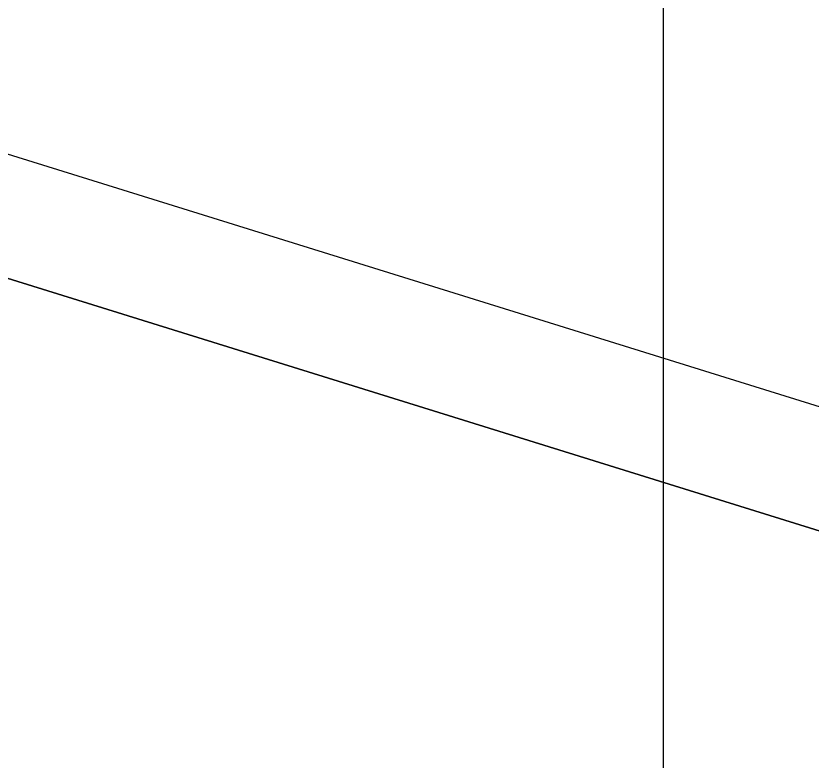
# Model space of a CAD drawing. Extents: x 1131015 to 1136271, y 133453 to 174329.
# Drawn here: x 1132359.154 to 1132360.753, y 159678.529 to 159680.026 of the extents above; entities that cross this region are included whole.
import ezdxf

# ---------------------------------------------------------------- set-up
doc = ezdxf.new("R2010")
doc.units = 0
for name, color, linetype in [('DESIGN - EARTHWORK - Shapes', 7, 'Continuous'), ('DESIGN - SHEET - Linework', 7, 'Continuous'), ('SURVEY - GROUND - Bottom of Topsoil Layer', 7, 'Continuous'), ('SURVEY - GROUND - Top of Ground', 7, 'Continuous')]:
    doc.layers.add(name, color=color, linetype=linetype)

msp = doc.modelspace()

# ---------------------------------------------------------------- linework, layer by layer
at = {"layer": 'DESIGN - EARTHWORK - Shapes'}
for points in [[(1132370.105, 159679.4501), (1132366.4043, 159677.6227), (1132362.1862, 159678.5494), (1132358.7409, 159679.6208), (1132356.3018, 159679.7313), (1132354.4417, 159679.9612), (1132354.4417, 159680.2112), (1132352.2424, 159680.4006), (1132345.8885, 159680.9622), (1132340.4556, 159681.2351), (1132337.624, 159681.3773), (1132336.2607, 159681.4184), (1132336.2607, 159681.1684), (1132329.4034, 159680.9075), (1132328.7729, 159680.8833), (1132332.4556, 159680.5887), (1132340.4556, 159679.9487), (1132348.4556, 159679.3087), (1132352.4556, 159678.9887), (1132356.4556, 159678.6687), (1132358.4556, 159678.5087), (1132366.3968, 159676.5234), (1132370.4556, 159675.5087)], [(1132370.105, 159679.4501), (1132366.4043, 159677.6227), (1132362.1862, 159678.5494), (1132358.7409, 159679.6208), (1132356.3018, 159679.7313), (1132354.4417, 159679.9612), (1132354.4417, 159680.2112), (1132352.2424, 159680.4006), (1132345.8885, 159680.9622), (1132340.4556, 159681.2351), (1132337.624, 159681.3773), (1132336.2607, 159681.4184), (1132336.2607, 159681.1684), (1132329.4034, 159680.9075), (1132328.7729, 159680.8833), (1132332.4556, 159680.5887), (1132340.4556, 159679.9487), (1132348.4556, 159679.3087), (1132352.4556, 159678.9887), (1132356.4556, 159678.6687), (1132358.4556, 159678.5087), (1132366.3968, 159676.5234), (1132370.4556, 159675.5087)], [(1132370.4556, 159675.5087), (1132366.3968, 159676.5234), (1132358.4556, 159678.5087), (1132356.4556, 159678.6687), (1132352.4556, 159678.9887), (1132348.4556, 159679.3087), (1132340.4556, 159679.9487), (1132332.4556, 159680.5887), (1132328.7729, 159680.8833), (1132329.4034, 159680.9075), (1132336.2607, 159681.1684), (1132336.2607, 159681.4184), (1132337.624, 159681.3773), (1132340.4556, 159681.2351), (1132345.8885, 159680.9622), (1132352.2424, 159680.4006), (1132354.4417, 159680.2112), (1132354.4417, 159679.9612), (1132356.3018, 159679.7313), (1132358.7409, 159679.6208), (1132362.1862, 159678.5494), (1132366.4043, 159677.6227), (1132370.105, 159679.4501)], [(1132370.105, 159679.4501), (1132366.4043, 159677.6227), (1132362.1862, 159678.5494), (1132358.7409, 159679.6208), (1132356.3018, 159679.7313), (1132354.4417, 159679.9612), (1132354.4417, 159680.2112), (1132352.2424, 159680.4006), (1132345.8885, 159680.9622), (1132340.4556, 159681.2351), (1132337.624, 159681.3773), (1132336.2607, 159681.4184), (1132336.2607, 159681.1684), (1132329.4034, 159680.9075), (1132328.7729, 159680.8833), (1132332.4556, 159680.5887), (1132340.4556, 159679.9487), (1132348.4556, 159679.3087), (1132352.4556, 159678.9887), (1132356.4556, 159678.6687), (1132358.4556, 159678.5087), (1132366.3968, 159676.5234), (1132370.4556, 159675.5087)], [(1132370.105, 159679.4501), (1132366.4043, 159677.6227), (1132362.1862, 159678.5494), (1132358.7409, 159679.6208), (1132356.3018, 159679.7313), (1132354.4417, 159679.9612), (1132354.4417, 159680.2112), (1132352.2424, 159680.4006), (1132345.8885, 159680.9622), (1132340.4556, 159681.2351), (1132337.624, 159681.3773), (1132336.2607, 159681.4184), (1132336.2607, 159681.1684), (1132329.4034, 159680.9075), (1132328.7729, 159680.8833), (1132332.4556, 159680.5887), (1132340.4556, 159679.9487), (1132348.4556, 159679.3087), (1132352.4556, 159678.9887), (1132356.4556, 159678.6687), (1132358.4556, 159678.5087), (1132366.3968, 159676.5234), (1132370.4556, 159675.5087)], [(1132370.105, 159679.4501), (1132366.4043, 159677.6227), (1132362.1862, 159678.5494), (1132358.7409, 159679.6208), (1132356.3018, 159679.7313), (1132354.4417, 159679.9612), (1132354.4417, 159680.2112), (1132352.2424, 159680.4006), (1132345.8885, 159680.9622), (1132340.4556, 159681.2351), (1132337.624, 159681.3773), (1132336.2607, 159681.4184), (1132336.2607, 159681.1684), (1132329.4034, 159680.9075), (1132328.7729, 159680.8833), (1132332.4556, 159680.5887), (1132340.4556, 159679.9487), (1132348.4556, 159679.3087), (1132352.4556, 159678.9887), (1132356.4556, 159678.6687), (1132358.4556, 159678.5087), (1132366.3968, 159676.5234), (1132370.4556, 159675.5087)], [(1132370.105, 159679.4501), (1132366.4043, 159677.6227), (1132362.1862, 159678.5494), (1132358.7409, 159679.6208), (1132356.3018, 159679.7313), (1132354.4417, 159679.9612), (1132354.4417, 159680.2112), (1132352.2424, 159680.4006), (1132345.8885, 159680.9622), (1132340.4556, 159681.2351), (1132337.624, 159681.3773), (1132336.2607, 159681.4184), (1132336.2607, 159681.1684), (1132329.4034, 159680.9075), (1132328.7729, 159680.8833), (1132332.4556, 159680.5887), (1132340.4556, 159679.9487), (1132348.4556, 159679.3087), (1132352.4556, 159678.9887), (1132356.4556, 159678.6687), (1132358.4556, 159678.5087), (1132366.3968, 159676.5234), (1132370.4556, 159675.5087)], [(1132370.105, 159679.4501), (1132366.4043, 159677.6227), (1132362.1862, 159678.5494), (1132358.7409, 159679.6208), (1132356.3018, 159679.7313), (1132354.4417, 159679.9612), (1132354.4417, 159680.2112), (1132352.2424, 159680.4006), (1132345.8885, 159680.9622), (1132340.4556, 159681.2351), (1132337.624, 159681.3773), (1132336.2607, 159681.4184), (1132336.2607, 159681.1684), (1132329.4034, 159680.9075), (1132328.7729, 159680.8833), (1132332.4556, 159680.5887), (1132340.4556, 159679.9487), (1132348.4556, 159679.3087), (1132352.4556, 159678.9887), (1132356.4556, 159678.6687), (1132358.4556, 159678.5087), (1132366.3968, 159676.5234), (1132370.4556, 159675.5087)], [(1132370.105, 159679.4501), (1132366.4043, 159677.6227), (1132362.1862, 159678.5494), (1132358.7409, 159679.6208), (1132356.3018, 159679.7313), (1132354.4417, 159679.9612), (1132354.4417, 159680.2112), (1132352.2424, 159680.4006), (1132345.8885, 159680.9622), (1132340.4556, 159681.2351), (1132337.624, 159681.3773), (1132336.2607, 159681.4184), (1132336.2607, 159681.1684), (1132329.4034, 159680.9075), (1132328.7729, 159680.8833), (1132332.4556, 159680.5887), (1132340.4556, 159679.9487), (1132348.4556, 159679.3087), (1132352.4556, 159678.9887), (1132356.4556, 159678.6687), (1132358.4556, 159678.5087), (1132366.3968, 159676.5234), (1132370.4556, 159675.5087)], [(1132370.4556, 159675.5087), (1132366.3968, 159676.5234), (1132358.4556, 159678.5087), (1132356.4556, 159678.6687), (1132352.4556, 159678.9887), (1132348.4556, 159679.3087), (1132340.4556, 159679.9487), (1132332.4556, 159680.5887), (1132328.7729, 159680.8833), (1132329.4034, 159680.9075), (1132336.2607, 159681.1684), (1132336.2607, 159681.4184), (1132337.624, 159681.3773), (1132340.4556, 159681.2351), (1132345.8885, 159680.9622), (1132352.2424, 159680.4006), (1132354.4417, 159680.2112), (1132354.4417, 159679.9612), (1132356.3018, 159679.7313), (1132358.7409, 159679.6208), (1132362.1862, 159678.5494), (1132366.4043, 159677.6227), (1132370.105, 159679.4501)], [(1132370.4556, 159675.5087), (1132366.3968, 159676.5234), (1132358.4556, 159678.5087), (1132356.4556, 159678.6687), (1132352.4556, 159678.9887), (1132348.4556, 159679.3087), (1132340.4556, 159679.9487), (1132332.4556, 159680.5887), (1132328.7729, 159680.8833), (1132329.4034, 159680.9075), (1132336.2607, 159681.1684), (1132336.2607, 159681.4184), (1132337.624, 159681.3773), (1132340.4556, 159681.2351), (1132345.8885, 159680.9622), (1132352.2424, 159680.4006), (1132354.4417, 159680.2112), (1132354.4417, 159679.9612), (1132356.3018, 159679.7313), (1132358.7409, 159679.6208), (1132362.1862, 159678.5494), (1132366.4043, 159677.6227), (1132370.105, 159679.4501)], [(1132370.4556, 159675.5087), (1132366.3968, 159676.5234), (1132358.4556, 159678.5087), (1132356.4556, 159678.6687), (1132352.4556, 159678.9887), (1132348.4556, 159679.3087), (1132340.4556, 159679.9487), (1132332.4556, 159680.5887), (1132328.7729, 159680.8833), (1132329.4034, 159680.9075), (1132336.2607, 159681.1684), (1132336.2607, 159681.4184), (1132337.624, 159681.3773), (1132340.4556, 159681.2351), (1132345.8885, 159680.9622), (1132352.2424, 159680.4006), (1132354.4417, 159680.2112), (1132354.4417, 159679.9612), (1132356.3018, 159679.7313), (1132358.7409, 159679.6208), (1132362.1862, 159678.5494), (1132366.4043, 159677.6227), (1132370.105, 159679.4501)], [(1132370.4556, 159675.5087), (1132366.3968, 159676.5234), (1132358.4556, 159678.5087), (1132356.4556, 159678.6687), (1132352.4556, 159678.9887), (1132348.4556, 159679.3087), (1132340.4556, 159679.9487), (1132332.4556, 159680.5887), (1132328.7729, 159680.8833), (1132329.4034, 159680.9075), (1132336.2607, 159681.1684), (1132336.2607, 159681.4184), (1132337.624, 159681.3773), (1132340.4556, 159681.2351), (1132345.8885, 159680.9622), (1132352.2424, 159680.4006), (1132354.4417, 159680.2112), (1132354.4417, 159679.9612), (1132356.3018, 159679.7313), (1132358.7409, 159679.6208), (1132362.1862, 159678.5494), (1132366.4043, 159677.6227), (1132370.105, 159679.4501)], [(1132370.4556, 159675.5087), (1132366.3968, 159676.5234), (1132358.4556, 159678.5087), (1132356.4556, 159678.6687), (1132352.4556, 159678.9887), (1132348.4556, 159679.3087), (1132340.4556, 159679.9487), (1132332.4556, 159680.5887), (1132328.7729, 159680.8833), (1132329.4034, 159680.9075), (1132336.2607, 159681.1684), (1132336.2607, 159681.4184), (1132337.624, 159681.3773), (1132340.4556, 159681.2351), (1132345.8885, 159680.9622), (1132352.2424, 159680.4006), (1132354.4417, 159680.2112), (1132354.4417, 159679.9612), (1132356.3018, 159679.7313), (1132358.7409, 159679.6208), (1132362.1862, 159678.5494), (1132366.4043, 159677.6227), (1132370.105, 159679.4501)], [(1132370.4556, 159675.5087), (1132366.3968, 159676.5234), (1132358.4556, 159678.5087), (1132356.4556, 159678.6687), (1132352.4556, 159678.9887), (1132348.4556, 159679.3087), (1132340.4556, 159679.9487), (1132332.4556, 159680.5887), (1132328.7729, 159680.8833), (1132329.4034, 159680.9075), (1132336.2607, 159681.1684), (1132336.2607, 159681.4184), (1132337.624, 159681.3773), (1132340.4556, 159681.2351), (1132345.8885, 159680.9622), (1132352.2424, 159680.4006), (1132354.4417, 159680.2112), (1132354.4417, 159679.9612), (1132356.3018, 159679.7313), (1132358.7409, 159679.6208), (1132362.1862, 159678.5494), (1132366.4043, 159677.6227), (1132370.105, 159679.4501)], [(1132370.4556, 159675.5087), (1132366.3968, 159676.5234), (1132358.4556, 159678.5087), (1132356.4556, 159678.6687), (1132352.4556, 159678.9887), (1132348.4556, 159679.3087), (1132340.4556, 159679.9487), (1132332.4556, 159680.5887), (1132328.7729, 159680.8833), (1132329.4034, 159680.9075), (1132336.2607, 159681.1684), (1132336.2607, 159681.4184), (1132337.624, 159681.3773), (1132340.4556, 159681.2351), (1132345.8885, 159680.9622), (1132352.2424, 159680.4006), (1132354.4417, 159680.2112), (1132354.4417, 159679.9612), (1132356.3018, 159679.7313), (1132358.7409, 159679.6208), (1132362.1862, 159678.5494), (1132366.4043, 159677.6227), (1132370.105, 159679.4501)], [(1132370.4556, 159675.5087), (1132366.3968, 159676.5234), (1132358.4556, 159678.5087), (1132356.4556, 159678.6687), (1132352.4556, 159678.9887), (1132348.4556, 159679.3087), (1132340.4556, 159679.9487), (1132332.4556, 159680.5887), (1132328.7729, 159680.8833), (1132329.4034, 159680.9075), (1132336.2607, 159681.1684), (1132336.2607, 159681.4184), (1132337.624, 159681.3773), (1132340.4556, 159681.2351), (1132345.8885, 159680.9622), (1132352.2424, 159680.4006), (1132354.4417, 159680.2112), (1132354.4417, 159679.9612), (1132356.3018, 159679.7313), (1132358.7409, 159679.6208), (1132362.1862, 159678.5494), (1132366.4043, 159677.6227), (1132370.105, 159679.4501)], [(1132370.4556, 159675.5087), (1132366.3968, 159676.5234), (1132358.4556, 159678.5087), (1132356.4556, 159678.6687), (1132352.4556, 159678.9887), (1132348.4556, 159679.3087), (1132340.4556, 159679.9487), (1132332.4556, 159680.5887), (1132328.7729, 159680.8833), (1132329.4034, 159680.9075), (1132336.2607, 159681.1684), (1132336.2607, 159681.4184), (1132337.624, 159681.3773), (1132340.4556, 159681.2351), (1132345.8885, 159680.9622), (1132352.2424, 159680.4006), (1132354.4417, 159680.2112), (1132354.4417, 159679.9612), (1132356.3018, 159679.7313), (1132358.7409, 159679.6208), (1132362.1862, 159678.5494), (1132366.4043, 159677.6227), (1132370.105, 159679.4501)]]:
    msp.add_lwpolyline(points, dxfattribs=at)
for points in [[(1132370.105, 159679.7001), (1132372.8562, 159681.0913), (1132382.7627, 159681.2142), (1132384.523, 159681.2328), (1132387.4662, 159681.1789), (1132386.7552, 159680.9419), (1132384.523, 159680.9828), (1132382.7627, 159680.9642), (1132372.8562, 159680.8413), (1132370.105, 159679.4501), (1132366.4043, 159677.6227), (1132362.1862, 159678.5494), (1132358.7409, 159679.6208), (1132356.3018, 159679.7313), (1132354.4417, 159679.9612), (1132354.4417, 159680.2112), (1132356.3018, 159679.9813), (1132358.7409, 159679.8708), (1132362.1862, 159678.7994), (1132366.4043, 159677.8727)], [(1132370.105, 159679.7001), (1132372.8562, 159681.0913), (1132382.7627, 159681.2142), (1132384.523, 159681.2328), (1132387.4662, 159681.1789), (1132386.7552, 159680.9419), (1132384.523, 159680.9828), (1132382.7627, 159680.9642), (1132372.8562, 159680.8413), (1132370.105, 159679.4501), (1132366.4043, 159677.6227), (1132362.1862, 159678.5494), (1132358.7409, 159679.6208), (1132356.3018, 159679.7313), (1132354.4417, 159679.9612), (1132354.4417, 159680.2112), (1132356.3018, 159679.9813), (1132358.7409, 159679.8708), (1132362.1862, 159678.7994), (1132366.4043, 159677.8727)], [(1132370.105, 159679.7001), (1132372.8562, 159681.0913), (1132382.7627, 159681.2142), (1132384.523, 159681.2328), (1132387.4662, 159681.1789), (1132386.7552, 159680.9419), (1132384.523, 159680.9828), (1132382.7627, 159680.9642), (1132372.8562, 159680.8413), (1132370.105, 159679.4501), (1132366.4043, 159677.6227), (1132362.1862, 159678.5494), (1132358.7409, 159679.6208), (1132356.3018, 159679.7313), (1132354.4417, 159679.9612), (1132354.4417, 159680.2112), (1132356.3018, 159679.9813), (1132358.7409, 159679.8708), (1132362.1862, 159678.7994), (1132366.4043, 159677.8727)], [(1132370.105, 159679.7001), (1132372.8562, 159681.0913), (1132382.7627, 159681.2142), (1132384.523, 159681.2328), (1132387.4662, 159681.1789), (1132386.7552, 159680.9419), (1132384.523, 159680.9828), (1132382.7627, 159680.9642), (1132372.8562, 159680.8413), (1132370.105, 159679.4501), (1132366.4043, 159677.6227), (1132362.1862, 159678.5494), (1132358.7409, 159679.6208), (1132356.3018, 159679.7313), (1132354.4417, 159679.9612), (1132354.4417, 159680.2112), (1132356.3018, 159679.9813), (1132358.7409, 159679.8708), (1132362.1862, 159678.7994), (1132366.4043, 159677.8727)], [(1132370.105, 159679.7001), (1132372.8562, 159681.0913), (1132382.7627, 159681.2142), (1132384.523, 159681.2328), (1132387.4662, 159681.1789), (1132386.7552, 159680.9419), (1132384.523, 159680.9828), (1132382.7627, 159680.9642), (1132372.8562, 159680.8413), (1132370.105, 159679.4501), (1132366.4043, 159677.6227), (1132362.1862, 159678.5494), (1132358.7409, 159679.6208), (1132356.3018, 159679.7313), (1132354.4417, 159679.9612), (1132354.4417, 159680.2112), (1132356.3018, 159679.9813), (1132358.7409, 159679.8708), (1132362.1862, 159678.7994), (1132366.4043, 159677.8727)], [(1132354.4417, 159680.2112), (1132356.3018, 159679.9813), (1132358.7409, 159679.8708), (1132362.1862, 159678.7994), (1132366.4043, 159677.8727), (1132370.105, 159679.7001), (1132372.8562, 159681.0913), (1132382.7627, 159681.2142), (1132384.523, 159681.2328), (1132387.4662, 159681.1789), (1132386.7552, 159680.9419), (1132384.523, 159680.9828), (1132382.7627, 159680.9642), (1132372.8562, 159680.8413), (1132370.105, 159679.4501), (1132366.4043, 159677.6227), (1132362.1862, 159678.5494), (1132358.7409, 159679.6208), (1132356.3018, 159679.7313), (1132354.4417, 159679.9612)], [(1132382.7627, 159681.2142), (1132384.523, 159681.2328), (1132387.4662, 159681.1789), (1132386.7552, 159680.9419), (1132384.523, 159680.9828), (1132382.7627, 159680.9642), (1132372.8562, 159680.8413), (1132370.105, 159679.4501), (1132366.4043, 159677.6227), (1132362.1862, 159678.5494), (1132358.7409, 159679.6208), (1132356.3018, 159679.7313), (1132354.4417, 159679.9612), (1132354.4417, 159680.2112), (1132356.3018, 159679.9813), (1132358.7409, 159679.8708), (1132362.1862, 159678.7994), (1132366.4043, 159677.8727), (1132370.105, 159679.7001), (1132372.8562, 159681.0913)], [(1132354.4417, 159680.2112), (1132356.3018, 159679.9813), (1132358.7409, 159679.8708), (1132362.1862, 159678.7994), (1132366.4043, 159677.8727), (1132370.105, 159679.7001), (1132372.8562, 159681.0913), (1132382.7627, 159681.2142), (1132384.523, 159681.2328), (1132387.4662, 159681.1789), (1132386.7552, 159680.9419), (1132384.523, 159680.9828), (1132382.7627, 159680.9642), (1132372.8562, 159680.8413), (1132370.105, 159679.4501), (1132366.4043, 159677.6227), (1132362.1862, 159678.5494), (1132358.7409, 159679.6208), (1132356.3018, 159679.7313), (1132354.4417, 159679.9612)], [(1132354.4417, 159680.2112), (1132356.3018, 159679.9813), (1132358.7409, 159679.8708), (1132362.1862, 159678.7994), (1132366.4043, 159677.8727), (1132370.105, 159679.7001), (1132372.8562, 159681.0913), (1132382.7627, 159681.2142), (1132384.523, 159681.2328), (1132387.4662, 159681.1789), (1132386.7552, 159680.9419), (1132384.523, 159680.9828), (1132382.7627, 159680.9642), (1132372.8562, 159680.8413), (1132370.105, 159679.4501), (1132366.4043, 159677.6227), (1132362.1862, 159678.5494), (1132358.7409, 159679.6208), (1132356.3018, 159679.7313), (1132354.4417, 159679.9612)], [(1132382.7627, 159681.2142), (1132384.523, 159681.2328), (1132387.4662, 159681.1789), (1132386.7552, 159680.9419), (1132384.523, 159680.9828), (1132382.7627, 159680.9642), (1132372.8562, 159680.8413), (1132370.105, 159679.4501), (1132366.4043, 159677.6227), (1132362.1862, 159678.5494), (1132358.7409, 159679.6208), (1132356.3018, 159679.7313), (1132354.4417, 159679.9612), (1132354.4417, 159680.2112), (1132356.3018, 159679.9813), (1132358.7409, 159679.8708), (1132362.1862, 159678.7994), (1132366.4043, 159677.8727), (1132370.105, 159679.7001), (1132372.8562, 159681.0913)], [(1132382.7627, 159681.2142), (1132384.523, 159681.2328), (1132387.4662, 159681.1789), (1132386.7552, 159680.9419), (1132384.523, 159680.9828), (1132382.7627, 159680.9642), (1132372.8562, 159680.8413), (1132370.105, 159679.4501), (1132366.4043, 159677.6227), (1132362.1862, 159678.5494), (1132358.7409, 159679.6208), (1132356.3018, 159679.7313), (1132354.4417, 159679.9612), (1132354.4417, 159680.2112), (1132356.3018, 159679.9813), (1132358.7409, 159679.8708), (1132362.1862, 159678.7994), (1132366.4043, 159677.8727), (1132370.105, 159679.7001), (1132372.8562, 159681.0913)], [(1132382.7627, 159681.2142), (1132384.523, 159681.2328), (1132387.4662, 159681.1789), (1132386.7552, 159680.9419), (1132384.523, 159680.9828), (1132382.7627, 159680.9642), (1132372.8562, 159680.8413), (1132370.105, 159679.4501), (1132366.4043, 159677.6227), (1132362.1862, 159678.5494), (1132358.7409, 159679.6208), (1132356.3018, 159679.7313), (1132354.4417, 159679.9612), (1132354.4417, 159680.2112), (1132356.3018, 159679.9813), (1132358.7409, 159679.8708), (1132362.1862, 159678.7994), (1132366.4043, 159677.8727), (1132370.105, 159679.7001), (1132372.8562, 159681.0913)], [(1132382.7627, 159681.2142), (1132384.523, 159681.2328), (1132387.4662, 159681.1789), (1132386.7552, 159680.9419), (1132384.523, 159680.9828), (1132382.7627, 159680.9642), (1132372.8562, 159680.8413), (1132370.105, 159679.4501), (1132366.4043, 159677.6227), (1132362.1862, 159678.5494), (1132358.7409, 159679.6208), (1132356.3018, 159679.7313), (1132354.4417, 159679.9612), (1132354.4417, 159680.2112), (1132356.3018, 159679.9813), (1132358.7409, 159679.8708), (1132362.1862, 159678.7994), (1132366.4043, 159677.8727), (1132370.105, 159679.7001), (1132372.8562, 159681.0913)], [(1132382.7627, 159681.2142), (1132384.523, 159681.2328), (1132387.4662, 159681.1789), (1132386.7552, 159680.9419), (1132384.523, 159680.9828), (1132382.7627, 159680.9642), (1132372.8562, 159680.8413), (1132370.105, 159679.4501), (1132366.4043, 159677.6227), (1132362.1862, 159678.5494), (1132358.7409, 159679.6208), (1132356.3018, 159679.7313), (1132354.4417, 159679.9612), (1132354.4417, 159680.2112), (1132356.3018, 159679.9813), (1132358.7409, 159679.8708), (1132362.1862, 159678.7994), (1132366.4043, 159677.8727), (1132370.105, 159679.7001), (1132372.8562, 159681.0913)], [(1132382.7627, 159681.2142), (1132384.523, 159681.2328), (1132387.4662, 159681.1789), (1132386.7552, 159680.9419), (1132384.523, 159680.9828), (1132382.7627, 159680.9642), (1132372.8562, 159680.8413), (1132370.105, 159679.4501), (1132366.4043, 159677.6227), (1132362.1862, 159678.5494), (1132358.7409, 159679.6208), (1132356.3018, 159679.7313), (1132354.4417, 159679.9612), (1132354.4417, 159680.2112), (1132356.3018, 159679.9813), (1132358.7409, 159679.8708), (1132362.1862, 159678.7994), (1132366.4043, 159677.8727), (1132370.105, 159679.7001), (1132372.8562, 159681.0913)], [(1132382.7627, 159681.2142), (1132384.523, 159681.2328), (1132387.4662, 159681.1789), (1132386.7552, 159680.9419), (1132384.523, 159680.9828), (1132382.7627, 159680.9642), (1132372.8562, 159680.8413), (1132370.105, 159679.4501), (1132366.4043, 159677.6227), (1132362.1862, 159678.5494), (1132358.7409, 159679.6208), (1132356.3018, 159679.7313), (1132354.4417, 159679.9612), (1132354.4417, 159680.2112), (1132356.3018, 159679.9813), (1132358.7409, 159679.8708), (1132362.1862, 159678.7994), (1132366.4043, 159677.8727), (1132370.105, 159679.7001), (1132372.8562, 159681.0913)], [(1132382.7627, 159681.2142), (1132384.523, 159681.2328), (1132387.4662, 159681.1789), (1132386.7552, 159680.9419), (1132384.523, 159680.9828), (1132382.7627, 159680.9642), (1132372.8562, 159680.8413), (1132370.105, 159679.4501), (1132366.4043, 159677.6227), (1132362.1862, 159678.5494), (1132358.7409, 159679.6208), (1132356.3018, 159679.7313), (1132354.4417, 159679.9612), (1132354.4417, 159680.2112), (1132356.3018, 159679.9813), (1132358.7409, 159679.8708), (1132362.1862, 159678.7994), (1132366.4043, 159677.8727), (1132370.105, 159679.7001), (1132372.8562, 159681.0913)], [(1132382.7627, 159681.2142), (1132384.523, 159681.2328), (1132387.4662, 159681.1789), (1132386.7552, 159680.9419), (1132384.523, 159680.9828), (1132382.7627, 159680.9642), (1132372.8562, 159680.8413), (1132370.105, 159679.4501), (1132366.4043, 159677.6227), (1132362.1862, 159678.5494), (1132358.7409, 159679.6208), (1132356.3018, 159679.7313), (1132354.4417, 159679.9612), (1132354.4417, 159680.2112), (1132356.3018, 159679.9813), (1132358.7409, 159679.8708), (1132362.1862, 159678.7994), (1132366.4043, 159677.8727), (1132370.105, 159679.7001), (1132372.8562, 159681.0913)]]:
    msp.add_lwpolyline(points, close=True, dxfattribs=at)
at = {"layer": 'DESIGN - SHEET - Linework'}
msp.add_line((1132360.4556, 159614.6554), (1132360.4556, 159824.6554), dxfattribs=at)
at = {"layer": 'SURVEY - GROUND - Bottom of Topsoil Layer'}
msp.add_line((1132358.7409, 159679.6208), (1132362.1862, 159678.5494), dxfattribs=at)
at = {"layer": 'SURVEY - GROUND - Top of Ground'}
msp.add_line((1132358.7409, 159679.8708), (1132362.1862, 159678.7994), dxfattribs=at)

doc.saveas('drawing.dxf')
